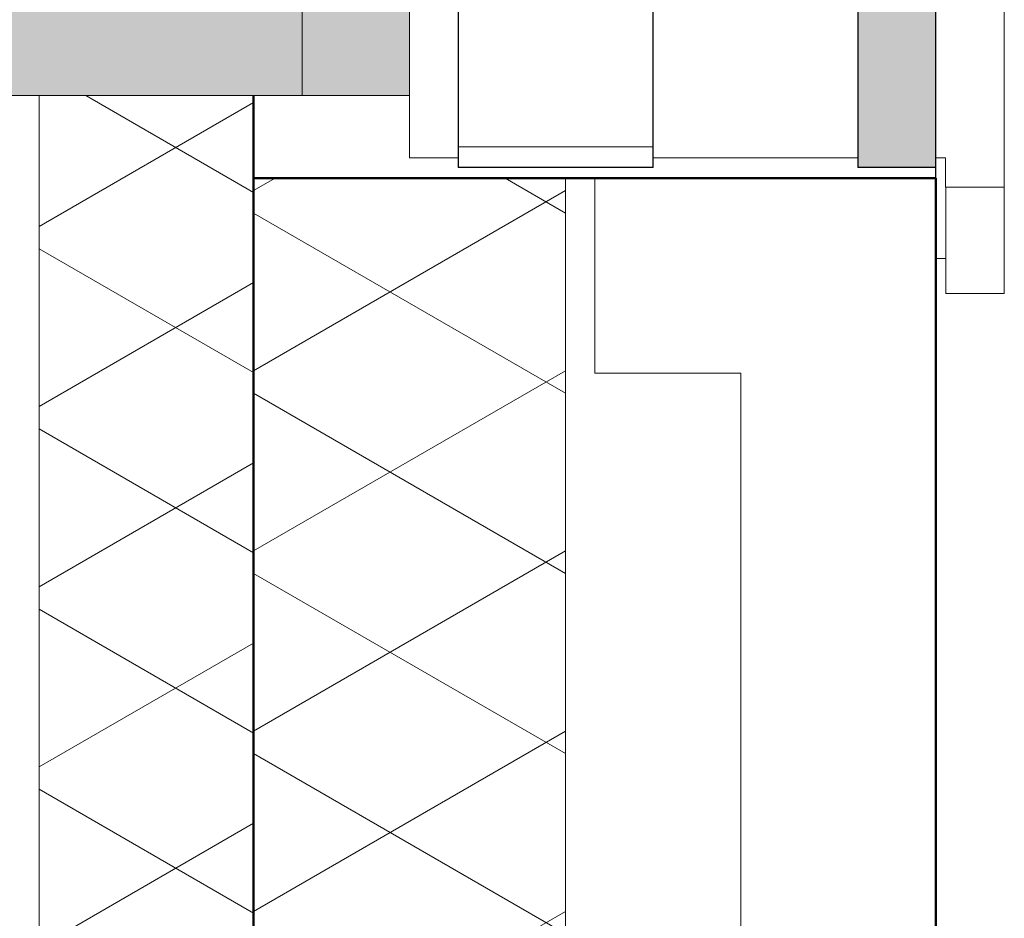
# Model space of a CAD drawing. Header units: millimetres. Extents: x 3625 to 132892, y -52547 to 67182.
# Tile 279 of 348: x 82825 to 83330, y 17385 to 17846. Entities that reach past the tile are written whole.
import ezdxf

# ---------------------------------------------------------------- set-up
doc = ezdxf.new("R2010")
doc.units = ezdxf.units.MM
for name, color, linetype, lineweight in [('A-GLAZ', 6, 'Continuous', 18), ('A-WALL', 2, 'Continuous', 25), ('A-WALL-PATT', 2, 'Continuous', 50), ('I-WALL', 2, 'Continuous', 25)]:
    doc.layers.add(name, color=color, linetype=linetype, lineweight=lineweight)

# ---------------------------------------------------------------- blocks, each defined once
blk = doc.blocks.new('31_KA_Houten kozijn metselwerkgevel met draaiend deel verdieping - 31_KA_Houten kozijn metselwerkgevel met draaiend deel verdieping-V235-Plotview plafond begane grond - 1 op 100')
at = {"layer": 'A-GLAZ'}
for p, q in [((-688.5, -180.1), (-688.5, -175)), ((-706.5, -180.1), (-706.5, -180.1)), ((-706.5, -180.1), (-706.5, -210.1)), ((-706.5, -180.1), (-652, -180.1)), ((706.5, -210.1), (-706.5, -210.1))]:
    blk.add_line(p, q, dxfattribs=at)
blk = doc.blocks.new('31_KA_Dubbel houten kozijn metselwerkgevel met vluchtdeur noordgevel begane grond - 31_KA_Dubbel houten kozijn metselwerkgevel met vluchtdeur noordgevel begane grond-12182800-Plotview plafond begane grond - 1 op 100')
at = {"layer": 'A-GLAZ', "lineweight": 25}
for points in [[(-1521.33, 323.6), (-1521.33, 150.1), (-87.33, 150.1), (-87.33, 323.6), (-1305.47, 323.6)], [(-1521.33, 150.1), (-1521.33, 95), (-1469.36, 95), (-1469.36, 129.86), (-1454.36, 129.86), (-1456.63, 150.1), (-1516.25, 150.1)]]:
    blk.add_hatch(color=256, dxfattribs=at).paths.add_polyline_path(points, flags=0)
at = {"layer": 'A-GLAZ'}
h = blk.add_hatch(dxfattribs=at)
h.set_pattern_fill('FP_413', color=256, style=0, pattern_type=2)
h.set_pattern_definition([(270, (9180.44, 54611.6), (100, 6e-15), [])])
h.paths.add_polyline_path([(-1558.16, -30), (1548.5, -30), (1548.5, 70), (-1558.16, 70), (-1558.16, 2.05)], flags=0)
at = {"layer": 'A-GLAZ', "lineweight": 25}
h = blk.add_hatch(color=256, dxfattribs=at)
h.paths.add_polyline_path([(-1558.16, -135), (-1558.16, -175), (-1.34, -175), (-1.34, -135), (-1305.47, -135)], flags=0)
h.paths.add_polyline_path([(1.66, -175), (1548.5, -175), (1548.5, -135), (1.66, -135)], flags=0)
at = {"layer": 'A-GLAZ'}
for p, q in [((-1521.33, 150.1), (-1521.33, 323.6)), ((-1521.33, 150.1), (-87.33, 150.1)), ((-1521.33, 95), (-1521.33, 150.1)), ((-1521.33, 150.1), (-1456.63, 150.1)), ((-1553.33, 70), (-1553.33, 95)), ((-1553.33, 95), (1553.3, 95)), ((-1553.33, -135.12), (-1553.33, -30)), ((-1553.33, -180), (-1553.33, -175)), ((-1568.33, -180), (-1568.33, -210)), ((-1568.33, -180), (-1553.33, -180)), ((-1568.33, -210), (1568.33, -210))]:
    blk.add_line(p, q, dxfattribs=at)
at = {"layer": 'A-GLAZ', "lineweight": 25}
for p, q in [((1548.5, 70), (-1558.16, 70)), ((-1558.16, -30), (-1558.16, 70)), ((-1558.16, -30), (1548.5, -30)), ((-1.34, -135), (-1558.16, -135)), ((-1558.16, -175), (-1558.16, -135)), ((-1558.16, -175), (-1.34, -175))]:
    blk.add_line(p, q, dxfattribs=at)

msp = doc.modelspace()

# ---------------------------------------------------------------- hatches: boundary and pattern name
at = {"layer": 'A-WALL-PATT', "lineweight": 18}
h = msp.add_hatch(dxfattribs=at)
h.set_pattern_fill('FP_391', color=256, angle=-240, style=0, pattern_type=2)
h.set_pattern_definition([(210, (82905.24, 19258.2), (-80.01037, 46.18203), []), (150, (82905.24, 19165.8), (-0.01037, 92.38203), [])])
h.paths.add_polyline_path([(82945.24, 2428.2), (82945.24, 3139.87), (82835.24, 3139.87), (82835.24, 2428.2)], flags=0)
h.paths.add_polyline_path([(82835.24, 6182.53), (82945.24, 6182.53), (82945.24, 6806.87), (82835.24, 6806.87), (82835.24, 6218.79)], flags=0)
h.paths.add_polyline_path([(82945.24, 9849.53), (82945.24, 10473.87), (82835.24, 10473.87), (82835.24, 9849.53)], flags=0)
h.paths.add_polyline_path([(82945.24, 13516.53), (82945.24, 14139.87), (82835.24, 14139.87), (82835.24, 13516.53)], flags=0)
h.paths.add_polyline_path([(82945.24, 17182.53), (82945.24, 17806.87), (82835.24, 17806.87), (82835.24, 17182.53)], flags=0)
h.paths.add_polyline_path([(82945.24, 20849.53), (82945.24, 21473.87), (82835.24, 21473.87), (82835.24, 20849.53)], flags=0)
h.paths.add_polyline_path([(82945.24, 24516.53), (82945.24, 25139.87), (82835.24, 25139.87), (82835.24, 24516.53)], flags=0)
h.paths.add_polyline_path([(82945.24, 28182.53), (82945.24, 28806.87), (82835.24, 28806.87), (82835.24, 28182.53)], flags=0)
h.paths.add_polyline_path([(82835.24, 31849.53), (82945.24, 31849.53), (82945.24, 32473.87), (82835.24, 32473.87), (82835.24, 31934.52)], flags=0)
h.paths.add_polyline_path([(82945.24, 35516.53), (82945.24, 36118.2), (82835.24, 36118.2), (82835.24, 35516.53)], flags=0)
h = msp.add_hatch(dxfattribs=at)
h.set_pattern_fill('FP_8', color=256, angle=-240, style=0, pattern_type=2)
h.set_pattern_definition([(210, (83255.24, 18953.2), (-80.01037, 46.18203), []), (150, (83255.24, 18860.8), (-0.01037, 92.38203), [])])
h.paths.add_polyline_path([(82945.24, 2268.2), (83105.24, 2268.2), (83105.18, 3097.2), (82945.24, 3097.45), (82945.24, 2424.67)], flags=0)
h.paths.add_polyline_path([(82945.24, 6224.95), (83105.24, 6225.2), (83105.17, 6764.2), (82945.24, 6764.45), (82945.24, 6640.36)], flags=0)
h.paths.add_polyline_path([(82945.24, 9891.95), (83105.24, 9892.2), (83105.24, 10431.2), (82945.24, 10431.45), (82945.24, 10012.92)], flags=0)
h.paths.add_polyline_path([(83050.24, 13558.95), (83050.24, 13559.2), (83105.24, 13559.2), (83105.24, 14097.2), (82945.24, 14097.45), (82945.24, 13558.95)], flags=0)
h.paths.add_polyline_path([(82945.24, 17224.95), (83105.24, 17225.2), (83105.24, 17764.45), (82945.24, 17764.45), (82945.24, 17601.16)], flags=0)
h.paths.add_polyline_path([(82945.24, 20891.95), (83105.24, 20891.95), (83105.24, 21431.2), (82945.24, 21431.45), (82945.24, 20973.72)], flags=0)
h.paths.add_polyline_path([(82945.24, 24558.95), (83105.24, 24559.2), (83105.17, 25097.2), (82945.24, 25097.45), (82945.24, 24767.84)], flags=0)
h.paths.add_polyline_path([(83050.24, 28224.95), (83050.24, 28225.2), (83105.24, 28225.2), (83105.17, 28764.2), (82945.24, 28764.45), (82945.24, 28224.95)], flags=0)
h.paths.add_polyline_path([(82945.24, 31891.95), (83105.24, 31892.2), (83105.24, 32431.2), (82945.24, 32431.45), (82945.24, 31934.52)], flags=0)
h.paths.add_polyline_path([(82945.24, 35558.95), (83105.24, 35559.2), (83105.24, 35828.2), (82945.24, 35828.2), (82945.24, 35728.64)], flags=0)
h = msp.add_hatch(dxfattribs=at)
h.set_pattern_fill('FP_5', color=256, angle=-45, style=0, pattern_type=2)
h.set_pattern_definition([(315, (28908.64, -3e-10), (-565.685, -565.685), []), (315, (29108.64, -3e-10), (-565.685, -565.685), [])])
h.paths.add_polyline_path([(83195.24, 2078.2), (83295.24, 2078.2), (83294.99, 3097.2), (83120.24, 3097.2), (83120.24, 2997.45), (83195.24, 2997.45), (83195.24, 2178.2)], flags=0)
h.paths.add_polyline_path([(83150.24, 6224.95), (83295.24, 6225.2), (83294.99, 6764.2), (83120.24, 6764.2), (83120.24, 6664.45), (83195.24, 6664.45), (83195.24, 6324.95), (83120.24, 6324.95), (83120.43, 6225.2), (83150.24, 6225.2)], flags=0)
h.paths.add_polyline_path([(83255.24, 9891.95), (83255.24, 9892.2), (83295.24, 9892.2), (83294.99, 10431.2), (83120.24, 10431.2), (83120.24, 10331.45), (83195.24, 10331.45), (83195.24, 9991.95), (83120.24, 9991.95), (83120.43, 9892.2), (83150.24, 9891.95)], flags=0)
h.paths.add_polyline_path([(83150.24, 13558.95), (83295.24, 13559.2), (83294.99, 14097.2), (83120.24, 14097.2), (83120.24, 13997.45), (83195.24, 13997.45), (83195.24, 13658.95), (83120.24, 13658.95), (83120.43, 13559.2), (83150.24, 13559.2)], flags=0)
h.paths.add_polyline_path([(83150.24, 17224.95), (83295.24, 17225.2), (83295.24, 17764.45), (83120.24, 17764.45), (83120.24, 17664.45), (83195.24, 17664.45), (83195.24, 17324.95), (83120.24, 17324.95), (83120.43, 17225.2), (83150.24, 17225.2)], flags=0)
h.paths.add_polyline_path([(83120.24, 20891.95), (83295.24, 20891.95), (83294.99, 21431.2), (83120.24, 21431.2), (83120.24, 21331.45), (83195.24, 21331.45), (83195.24, 20991.95), (83120.24, 20991.95), (83120.24, 20973.72)], flags=0)
h.paths.add_polyline_path([(83150.24, 24558.95), (83295.24, 24559.2), (83294.99, 25097.2), (83120.24, 25097.2), (83120.24, 24997.45), (83195.24, 24997.45), (83195.24, 24658.95), (83120.24, 24658.95), (83120.43, 24559.2), (83150.24, 24559.2)], flags=0)
h.paths.add_polyline_path([(83150.24, 28224.95), (83295.24, 28225.2), (83294.99, 28764.2), (83120.24, 28764.2), (83120.24, 28664.45), (83195.24, 28664.45), (83195.24, 28324.95), (83120.24, 28324.95), (83120.43, 28225.2), (83150.24, 28225.2)], flags=0)
h.paths.add_polyline_path([(83255.24, 31891.95), (83255.24, 31892.2), (83295.24, 31892.2), (83294.99, 32431.2), (83120.24, 32431.2), (83120.24, 32331.45), (83195.24, 32331.45), (83195.24, 31991.95), (83120.24, 31991.95), (83120.43, 31892.2), (83150.24, 31891.95)], flags=0)
h.paths.add_polyline_path([(83150.24, 35558.95), (83295.24, 35559.2), (83295.24, 35828.2), (83195.24, 35828.2), (83195.24, 35658.95), (83120.24, 35658.95), (83120.43, 35559.2), (83150.24, 35559.2)], flags=0)

# ---------------------------------------------------------------- linework, layer by layer
at = {"layer": 'A-WALL'}
msp.add_line((83295.24, 17764.45), (83295.24, 17770.04), dxfattribs=at)
at = {"layer": 'A-WALL', "lineweight": 50}
for p, q in [((82945.24, 17224.95), (82945.24, 17764.45)), ((82945.24, 17764.45), (83295.24, 17764.45)), ((83295.24, 17764.45), (83295.24, 17225.2))]:
    msp.add_line(p, q, dxfattribs=at)
at = {"layer": 'A-WALL', "lineweight": 18}
for p, q in [((83105.24, 17764.45), (83105.24, 17225.2)), ((83120.24, 17664.45), (83120.24, 17764.45)), ((83120.24, 17664.45), (83195.24, 17664.45)), ((83195.24, 17664.45), (83195.24, 17324.95))]:
    msp.add_line(p, q, dxfattribs=at)
at = {"layer": 'I-WALL', "lineweight": 18}
msp.add_line((82835.24, 17806.87), (82835.24, 17182.53), dxfattribs=at)
at = {"layer": 'I-WALL', "lineweight": 50}
msp.add_line((82945.24, 17806.87), (82945.24, 17182.53), dxfattribs=at)

# ---------------------------------------------------------------- block references
at = {"layer": 'A-GLAZ', "lineweight": 25, "rotation": 89.99999999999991}
for name, p in [('31_KA_Dubbel houten kozijn metselwerkgevel met vluchtdeur noordgevel begane grond - 31_KA_Dubbel houten kozijn metselwerkgevel met vluchtdeur noordgevel begane grond-12182800-Plotview plafond begane grond - 1 op 100', (83120.24, 19328.2)), ('31_KA_Houten kozijn metselwerkgevel met draaiend deel verdieping - 31_KA_Houten kozijn metselwerkgevel met draaiend deel verdieping-V235-Plotview plafond begane grond - 1 op 100', (83120.24, 18411.87))]:
    msp.add_blockref(name, p, dxfattribs=at)

doc.saveas('drawing.dxf')
